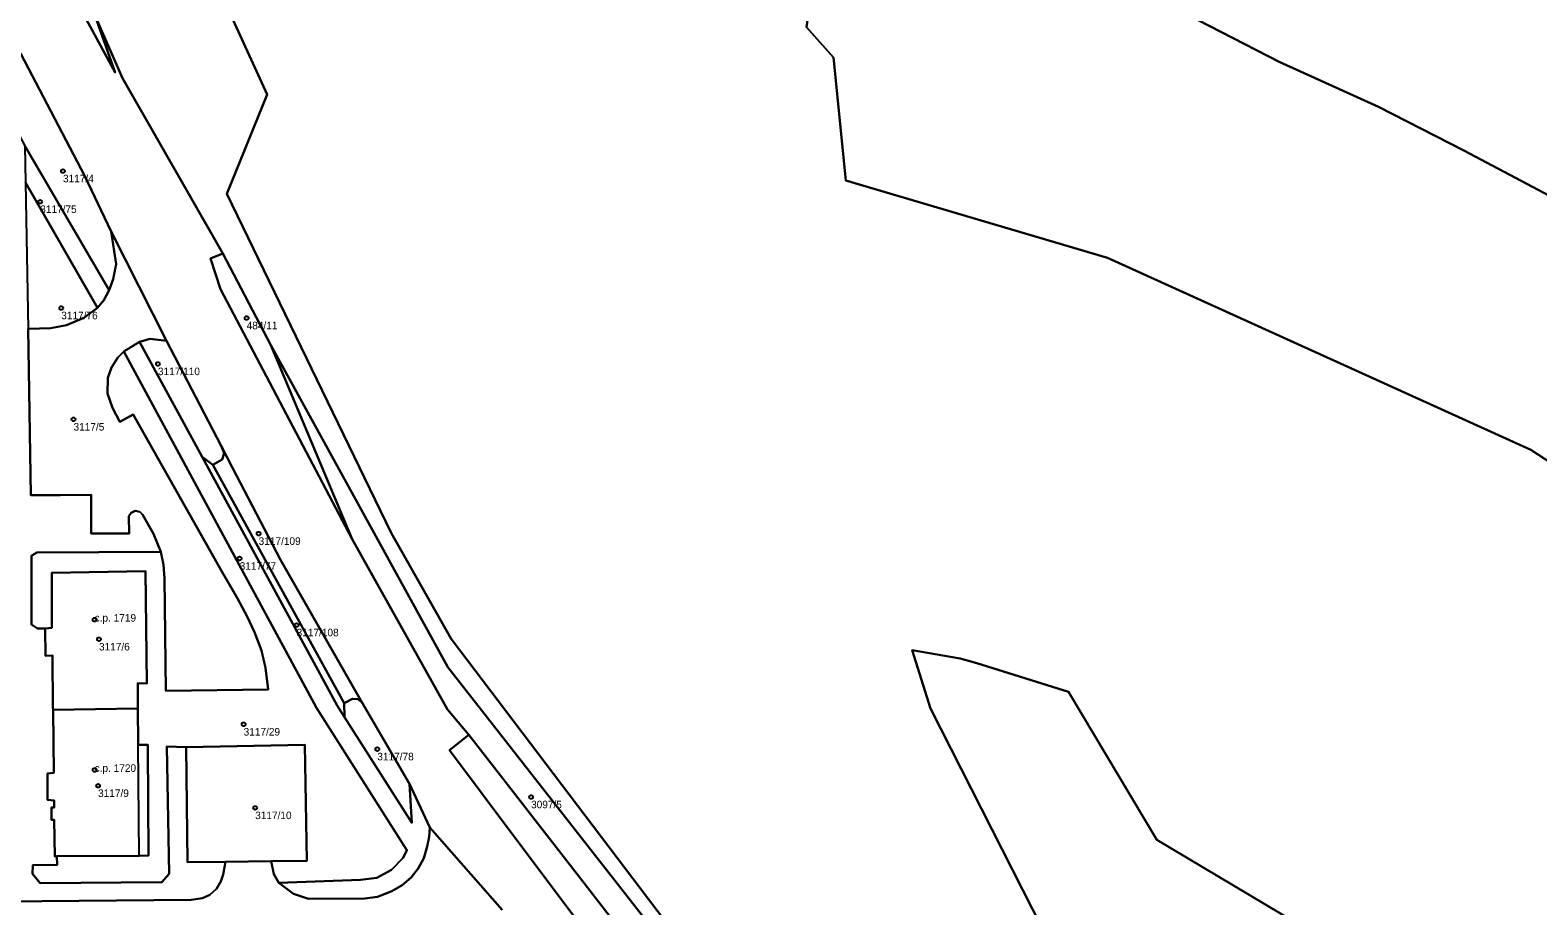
# Model space of a CAD drawing. Extents: x -878211 to -870363, y -1058464 to -1052522.
# Drawn here: x -874067.3 to -873867.2, y -1056687.6 to -1056571.4 of the extents above; entities that cross this region are included whole.
import ezdxf

# ---------------------------------------------------------------- set-up
doc = ezdxf.new("R2010")
doc.units = 0
for name, color, linetype in [('Definiční body', 7, 'Continuous'), ('Polygon budovy', 7, 'Continuous'), ('Polygon parcely', 7, 'Continuous')]:
    doc.layers.add(name, color=color, linetype=linetype)

msp = doc.modelspace()

# ---------------------------------------------------------------- linework, layer by layer
at = {"layer": 'Definiční body'}
for centre in [(-874062.99, -1056590.05994), (-874066.01, -1056594.12994), (-874063.22, -1056608.22994), (-874038.61, -1056609.55994), (-874050.39, -1056615.64994), (-874061.59, -1056622.99994), (-874037.02, -1056638.16994), (-874039.54, -1056641.46994), (-874058.79, -1056649.58994), (-874031.98, -1056650.29994), (-874058.21, -1056652.17994), (-874039.01, -1056663.46994), (-874021.27, -1056666.75994), (-874058.79, -1056669.52994), (-874058.33, -1056671.61994), (-874037.48, -1056674.55994), (-874000.86, -1056673.11994)]:
    msp.add_circle(centre, 0.25, dxfattribs=at)
at = {"layer": 'Polygon budovy'}
for points in [[(-874065.3, -1056654.37), (-874064.4, -1056654.34), (-874064.32, -1056661.25), (-874064.31, -1056661.53), (-874053.05, -1056661.38), (-874053.07, -1056658.03), (-874051.87, -1056658.04), (-874052.05, -1056643.15), (-874064.48, -1056643.35), (-874064.47, -1056650.68), (-874065.35, -1056650.77)], [(-874065.03, -1056669.98), (-874065.03, -1056673.51), (-874064.18, -1056673.57), (-874064.16, -1056674.5), (-874064.51, -1056674.5), (-874064.49, -1056676.15), (-874064.14, -1056676.15), (-874064.07, -1056680.99), (-874063.81, -1056680.98), (-874052.89, -1056680.9), (-874053, -1056666.21), (-874053, -1056665.98), (-874053.05, -1056661.38), (-874064.31, -1056661.53), (-874064.31, -1056661.63), (-874064.22, -1056669.89)]]:
    msp.add_lwpolyline(points, close=True, dxfattribs=at)
at = {"layer": 'Polygon parcely'}
for points in [[(-873895.24, -1056850.14), (-873908.21, -1056824.62), (-873940.24, -1056755.07), (-873950.29, -1056741.89), (-873967.11, -1056720.96), (-873969.65, -1056722.8), (-873973.32, -1056718.02), (-874002.89, -1056678.66), (-874011.69, -1056666.89), (-874009.12, -1056664.87), (-874011.97, -1056661.51), (-874024.62, -1056638.91), (-874042.06, -1056605.74), (-874043.43, -1056601.67), (-874041.78, -1056601.01), (-874055.1, -1056577.75), (-874058.74, -1056569.35), (-874056.05, -1056577), (-874084.77, -1056524.21), (-874108.38, -1056481.4), (-874117.36, -1056461.73), (-874136.62, -1056429.22), (-874154.14, -1056399.02)], [(-874089.4, -1056424.57), (-874093.72, -1056425.61), (-874091.26, -1056427.37), (-874086.97, -1056446.13), (-874080.24, -1056469.1), (-874069.52, -1056495.93), (-874059.02, -1056523.78), (-874058.03, -1056527.95), (-874058.67, -1056530.92), (-874056.84, -1056534.05), (-874035.88, -1056579.88), (-874041.25, -1056593.06), (-874019.42, -1056638.08), (-874011.45, -1056652.11), (-873975.84, -1056699.09), (-873943.35, -1056736.97), (-873935.01, -1056752.39), (-873930.75, -1056761.9), (-873920.07, -1056788.11), (-873906.75, -1056817.03), (-873873.73, -1056840.56), (-873864.45, -1056848.53)], [(-873848.21, -1056602.58), (-873877.08, -1056587.35), (-873888.38, -1056581.55), (-873901.59, -1056575.57), (-873927.8, -1056562.03), (-873937.73, -1056554.81), (-873954.15, -1056551.94), (-873956.39, -1056563.62), (-873957.61, -1056566.06), (-873965.97, -1056564.98), (-873964.04, -1056569.09), (-873964.29, -1056570.98), (-873960.73, -1056574.98), (-873959.1, -1056591.29), (-873924.36, -1056601.58), (-873868.18, -1056627.06), (-873841.71, -1056644.24)], [(-873841.71, -1056644.24), (-873868.18, -1056627.06), (-873924.36, -1056601.58), (-873959.1, -1056591.29), (-873960.73, -1056574.98), (-873964.29, -1056570.98), (-873964.04, -1056569.09), (-873965.97, -1056564.98), (-873957.61, -1056566.06), (-873956.39, -1056563.62), (-873954.15, -1056551.94), (-873937.73, -1056554.81), (-873927.8, -1056562.03), (-873901.59, -1056575.57), (-873888.38, -1056581.55), (-873877.08, -1056587.35), (-873848.21, -1056602.58)], [(-874068.6, -1056574.52), (-874060.08, -1056590.74), (-874056.61, -1056598.06), (-874049.25, -1056612.57), (-874041.99, -1056626.53), (-874040.48, -1056629.42), (-874034.11, -1056641.64), (-874023.33, -1056660.55), (-874017.01, -1056671.37), (-874014.31, -1056677.14), (-874004.71, -1056688.09)], [(-874050.99, -1056638.19), (-874052.42, -1056635.64), (-874052.78, -1056635.28), (-874053.41, -1056635.14), (-874053.95, -1056635.41), (-874054.27, -1056635.86), (-874054.19, -1056638.17), (-874059.24, -1056638.16), (-874059.23, -1056633.04), (-874063.31, -1056633.07), (-874067.25, -1056633.06), (-874067.63, -1056611.01)], [(-874125.22, -1056687.48), (-874045.98, -1056686.75), (-874044.48, -1056686.54), (-874043.5, -1056686.09), (-874042.63, -1056685.28), (-874042.04, -1056684.32), (-874041.72, -1056683.4), (-874041.43, -1056681.7), (-874046.48, -1056681.74), (-874046.66, -1056666.48), (-874049.19, -1056666.43), (-874048.88, -1056683.3), (-874049.85, -1056684.4), (-874066.02, -1056684.53), (-874067.02, -1056683.32), (-874067.01, -1056682.16), (-874063.77, -1056682.11), (-874063.81, -1056680.98), (-874064.07, -1056680.99), (-874064.14, -1056676.15), (-874064.49, -1056676.15), (-874064.51, -1056674.5), (-874064.16, -1056674.5), (-874064.18, -1056673.57), (-874065.03, -1056673.51), (-874065.03, -1056669.98), (-874064.22, -1056669.89), (-874064.31, -1056661.63), (-874064.31, -1056661.53), (-874064.32, -1056661.25), (-874064.4, -1056654.34), (-874065.3, -1056654.37), (-874065.35, -1056650.77), (-874066.38, -1056650.75), (-874067.16, -1056650.21), (-874067.15, -1056641.13), (-874066.48, -1056640.66), (-874050.01, -1056640.58), (-874050.99, -1056638.19)], [(-873865.47, -1056778.03), (-873870.65, -1056767.68), (-873883.94, -1056748.33), (-873902.83, -1056727.71), (-873915.7, -1056713.86), (-873930.25, -1056696.02), (-873947.87, -1056661.35), (-873950.3, -1056653.61), (-873943.93, -1056654.74), (-873941.71, -1056655.37), (-873929.52, -1056659.16), (-873917.8, -1056678.79), (-873886.86, -1056697.23), (-873868.64, -1056713.3), (-873863.39, -1056718.14)], [(-873863.39, -1056718.14), (-873868.64, -1056713.3), (-873886.86, -1056697.23), (-873917.8, -1056678.79), (-873929.52, -1056659.16), (-873941.71, -1056655.37), (-873943.93, -1056654.74), (-873950.3, -1056653.61), (-873947.87, -1056661.35), (-873930.25, -1056696.02), (-873915.7, -1056713.86), (-873902.83, -1056727.71), (-873883.94, -1056748.33), (-873870.65, -1056767.68), (-873865.47, -1056778.03)], [(-874004.71, -1056688.09), (-874014.31, -1056677.14), (-874014.4, -1056678.42), (-874014.64, -1056679.66), (-874015.1, -1056681.21), (-874015.83, -1056682.59), (-874016.79, -1056683.79), (-874017.97, -1056684.79), (-874019.32, -1056685.59), (-874021.24, -1056686.34), (-874022.94, -1056686.6), (-874030.39, -1056686.62), (-874032.38, -1056685.97), (-874034.33, -1056684.49)], [(-874034.33, -1056684.49), (-874035.02, -1056683.36), (-874035.36, -1056681.63), (-874041.43, -1056681.7), (-874041.72, -1056683.4), (-874042.04, -1056684.32), (-874042.63, -1056685.28), (-874043.5, -1056686.09), (-874044.48, -1056686.54), (-874045.98, -1056686.75), (-874125.22, -1056687.48)]]:
    msp.add_lwpolyline(points, dxfattribs=at)
for points in [[(-874097.18, -1056496.94), (-874106.82, -1056479.54), (-874117.36, -1056461.73), (-874108.38, -1056481.4), (-874084.77, -1056524.21), (-874056.05, -1056577), (-874058.74, -1056569.35), (-874070.76, -1056541.63), (-874078.23, -1056526.48)], [(-874058.74, -1056569.35), (-874055.1, -1056577.75), (-874041.78, -1056601.01), (-874035.4, -1056613.17), (-874011.89, -1056655.9), (-873946.72, -1056739.16), (-873936.35, -1056752.76), (-873920.07, -1056788.11), (-873930.75, -1056761.9), (-873935.01, -1056752.39), (-873943.35, -1056736.97), (-873975.84, -1056699.09), (-874011.45, -1056652.11), (-874019.42, -1056638.08), (-874041.25, -1056593.06), (-874035.88, -1056579.88), (-874056.84, -1056534.05), (-874058.67, -1056530.92), (-874073.61, -1056527.53), (-874066.94, -1056541.99)], [(-874074.13, -1056575.46), (-874068.07, -1056586.7), (-874056.86, -1056605.84), (-874056.32, -1056604.38), (-874055.95, -1056602.39), (-874056.61, -1056598.06), (-874060.08, -1056590.74), (-874068.6, -1056574.52), (-874069.22, -1056573.64), (-874070.16, -1056573.37)], [(-874067.96, -1056591.56), (-874058.41, -1056608.19), (-874057.58, -1056607.18), (-874056.86, -1056605.84), (-874068.07, -1056586.7)], [(-874067.63, -1056611.01), (-874064.59, -1056610.89), (-874062.54, -1056610.49), (-874060.2, -1056609.55), (-874058.41, -1056608.19), (-874067.96, -1056591.56)], [(-874051.4, -1056612.3), (-874049.25, -1056612.57), (-874056.61, -1056598.06), (-874055.95, -1056602.39), (-874056.32, -1056604.38), (-874056.86, -1056605.84), (-874057.58, -1056607.18), (-874058.41, -1056608.19), (-874060.2, -1056609.55), (-874062.54, -1056610.49), (-874064.59, -1056610.89), (-874067.63, -1056611.01), (-874067.25, -1056633.06), (-874063.31, -1056633.07), (-874059.23, -1056633.04), (-874059.24, -1056638.16), (-874054.19, -1056638.17), (-874054.27, -1056635.86), (-874053.95, -1056635.41), (-874053.41, -1056635.14), (-874052.78, -1056635.28), (-874052.42, -1056635.64), (-874050.99, -1056638.19), (-874050.01, -1056640.58), (-874049.66, -1056642.3), (-874049.53, -1056644.07), (-874049.35, -1056659.03), (-874035.74, -1056658.87), (-874036.11, -1056655.98), (-874036.66, -1056653.68), (-874037.58, -1056651.22), (-874038.53, -1056649.18), (-874039.86, -1056646.7), (-874041.9, -1056643.21), (-874053.68, -1056622.34), (-874055.45, -1056623.34), (-874056.43, -1056621.46), (-874057.07, -1056619.55), (-874057.02, -1056617.48), (-874056.55, -1056616.12), (-874055.69, -1056614.79), (-874054.89, -1056614.02), (-874052.83, -1056612.7)], [(-874041.78, -1056601.01), (-874043.43, -1056601.67), (-874042.06, -1056605.74), (-874024.62, -1056638.91), (-874035.4, -1056613.17)], [(-874041.99, -1056626.53), (-874049.25, -1056612.57), (-874051.4, -1056612.3), (-874052.83, -1056612.7), (-874044.53, -1056627.96), (-874043.08, -1056629.02), (-874041.88, -1056628.33), (-874041.61, -1056627.49)], [(-874029.36, -1056661.27), (-874054.89, -1056614.02), (-874055.69, -1056614.79), (-874056.55, -1056616.12), (-874057.02, -1056617.48), (-874057.07, -1056619.55), (-874056.43, -1056621.46), (-874055.45, -1056623.34), (-874053.68, -1056622.34), (-874041.9, -1056643.21), (-874039.86, -1056646.7), (-874038.53, -1056649.18), (-874037.58, -1056651.22), (-874036.66, -1056653.68), (-874036.11, -1056655.98), (-874035.74, -1056658.87), (-874049.35, -1056659.03), (-874049.53, -1056644.07), (-874049.66, -1056642.3), (-874050.01, -1056640.58), (-874066.48, -1056640.66), (-874067.15, -1056641.13), (-874067.16, -1056650.21), (-874066.38, -1056650.75), (-874065.35, -1056650.77), (-874064.47, -1056650.68), (-874064.48, -1056643.35), (-874052.05, -1056643.15), (-874051.87, -1056658.04), (-874053.07, -1056658.03), (-874053.05, -1056661.38), (-874053, -1056665.98), (-874053, -1056666.21), (-874051.72, -1056666.2), (-874051.71, -1056666.5), (-874051.65, -1056680.89), (-874052.89, -1056680.9), (-874063.81, -1056680.98), (-874063.77, -1056682.11), (-874067.01, -1056682.16), (-874067.02, -1056683.32), (-874066.02, -1056684.53), (-874049.85, -1056684.4), (-874048.88, -1056683.3), (-874049.19, -1056666.43), (-874046.66, -1056666.48), (-874030.87, -1056666.19), (-874030.62, -1056681.57), (-874035.36, -1056681.63), (-874035.02, -1056683.36), (-874034.33, -1056684.49), (-874023.52, -1056684.12), (-874021.34, -1056683.84), (-874019.37, -1056682.77), (-874017.82, -1056681.17), (-874017.36, -1056680.17)], [(-874026.6, -1056660.95), (-874044.53, -1056627.96), (-874052.83, -1056612.7), (-874054.89, -1056614.02), (-874029.36, -1056661.27), (-874017.36, -1056680.17), (-874017.82, -1056681.17), (-874019.37, -1056682.77), (-874021.34, -1056683.84), (-874023.52, -1056684.12), (-874034.33, -1056684.49), (-874032.38, -1056685.97), (-874030.39, -1056686.62), (-874022.94, -1056686.6), (-874021.24, -1056686.34), (-874019.32, -1056685.59), (-874017.97, -1056684.79), (-874016.79, -1056683.79), (-874015.83, -1056682.59), (-874015.1, -1056681.21), (-874014.64, -1056679.66), (-874014.4, -1056678.42), (-874014.31, -1056677.14), (-874017.01, -1056671.37), (-874016.67, -1056676.55), (-874025.61, -1056662.51)], [(-873949.55, -1056741.32), (-873946.72, -1056739.16), (-874011.89, -1056655.9), (-874035.4, -1056613.17), (-874024.62, -1056638.91), (-874011.97, -1056661.51), (-874009.12, -1056664.87), (-873993.83, -1056684.56), (-873974.58, -1056709.46), (-873966.18, -1056720.11)], [(-874025.66, -1056660.66), (-874043.08, -1056629.02), (-874044.53, -1056627.96), (-874026.6, -1056660.95), (-874025.61, -1056662.51)], [(-874041.99, -1056626.53), (-874041.61, -1056627.49), (-874041.88, -1056628.33), (-874043.08, -1056629.02), (-874025.66, -1056660.66), (-874024.55, -1056660.07), (-874023.86, -1056660.13), (-874023.33, -1056660.55), (-874034.11, -1056641.64), (-874040.48, -1056629.42)], [(-874052.05, -1056643.15), (-874064.48, -1056643.35), (-874064.47, -1056650.68), (-874065.35, -1056650.77), (-874065.3, -1056654.37), (-874064.4, -1056654.34), (-874064.32, -1056661.25), (-874064.31, -1056661.53), (-874053.05, -1056661.38), (-874053.07, -1056658.03), (-874051.87, -1056658.04)], [(-874023.33, -1056660.55), (-874023.86, -1056660.13), (-874024.55, -1056660.07), (-874025.66, -1056660.66), (-874025.61, -1056662.51), (-874016.67, -1056676.55), (-874017.01, -1056671.37)], [(-874051.65, -1056680.89), (-874051.71, -1056666.5), (-874051.72, -1056666.2), (-874053, -1056666.21), (-874053, -1056665.98), (-874053.05, -1056661.38), (-874064.31, -1056661.53), (-874064.31, -1056661.63), (-874064.22, -1056669.89), (-874065.03, -1056669.98), (-874065.03, -1056673.51), (-874064.18, -1056673.57), (-874064.16, -1056674.5), (-874064.51, -1056674.5), (-874064.49, -1056676.15), (-874064.14, -1056676.15), (-874064.07, -1056680.99), (-874063.81, -1056680.98), (-874052.89, -1056680.9)], [(-874046.66, -1056666.48), (-874046.48, -1056681.74), (-874041.43, -1056681.7), (-874035.36, -1056681.63), (-874030.62, -1056681.57), (-874030.87, -1056666.19)], [(-874009.12, -1056664.87), (-874011.69, -1056666.89), (-874002.89, -1056678.66), (-873973.32, -1056718.02), (-873969.65, -1056722.8), (-873967.11, -1056720.96), (-873966.18, -1056720.11), (-873974.58, -1056709.46), (-873993.83, -1056684.56)]]:
    msp.add_lwpolyline(points, close=True, dxfattribs=at)

# ---------------------------------------------------------------- texts
at = {"layer": 'Definiční body'}
for s, p in [('3117/4', (-874062.99, -1056591.549)), ('3117/75', (-874066.01, -1056595.619)), ('3117/76', (-874063.22, -1056609.719)), ('484/11', (-874038.61, -1056611.049)), ('3117/110', (-874050.39, -1056617.139)), ('3117/5', (-874061.59, -1056624.489)), ('3117/109', (-874037.02, -1056639.659)), ('3117/77', (-874039.54, -1056642.959)), ('c.p. 1719', (-874058.79, -1056649.84)), ('3117/108', (-874031.98, -1056651.789)), ('3117/6', (-874058.21, -1056653.669)), ('3117/29', (-874039.01, -1056664.959)), ('3117/78', (-874021.27, -1056668.249)), ('c.p. 1720', (-874058.79, -1056669.78)), ('3117/9', (-874058.33, -1056673.109)), ('3097/5', (-874000.86, -1056674.609)), ('3117/10', (-874037.48, -1056676.049))]:
    msp.add_text(s, height=0.999996, dxfattribs=at).set_placement(p)

doc.saveas('drawing.dxf')
